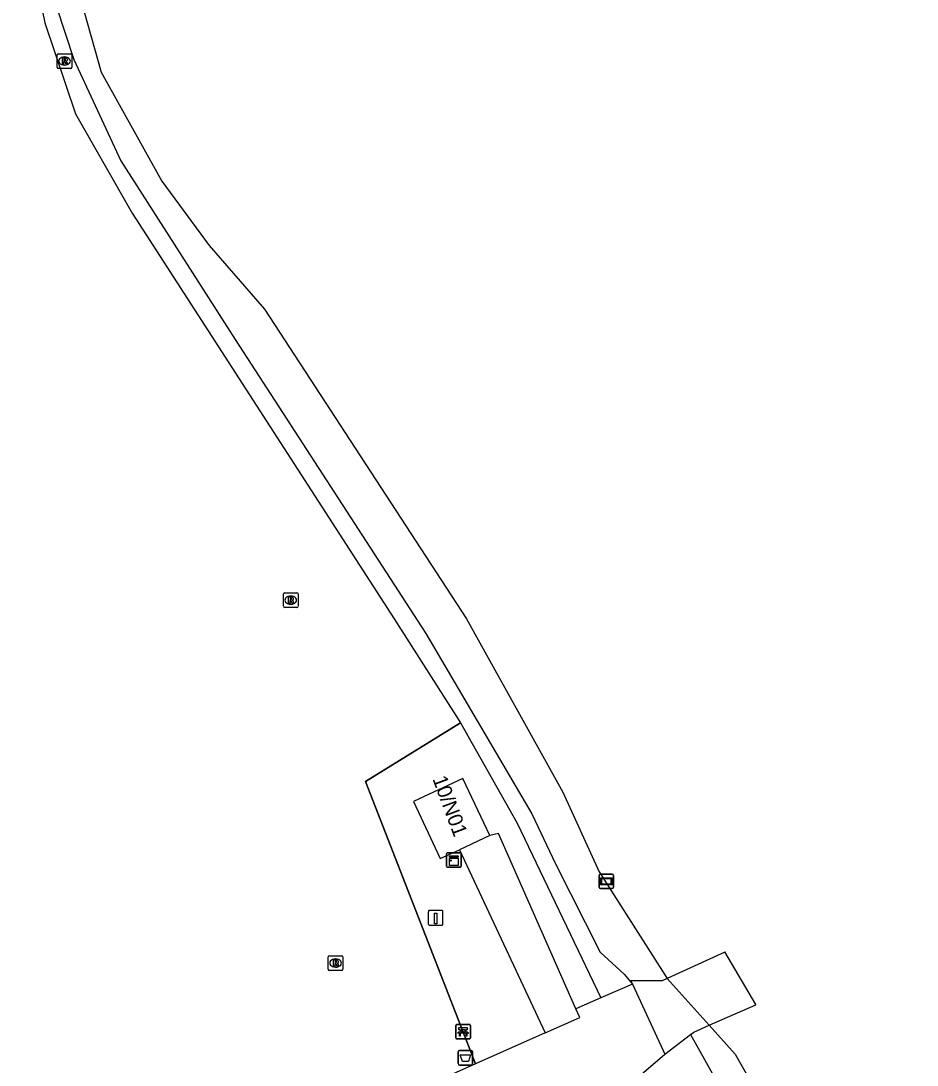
# Model space of a CAD drawing. Extents: x 160203 to 161526, y 379529 to 381797.
# Drawn here: x 161147.1 to 161208.3, y 379719.5 to 379790.9 of the extents above; entities that cross this region are included whole.
import ezdxf

# ---------------------------------------------------------------- set-up
doc = ezdxf.new("R2010")
doc.units = 0
for name, color, linetype in [('IMGEO_Afvalbak', 7, 'Continuous'), ('IMGEO_Bank', 7, 'Continuous'), ('IMGEO_Dek', 7, 'Continuous'), ('IMGEO_Fietspad_open', 7, 'Continuous'), ('IMGEO_Gemengd_bos', 7, 'Continuous'), ('IMGEO_Grasland_overig', 7, 'Continuous'), ('IMGEO_Hek', 7, 'Continuous'), ('IMGEO_Kast', 7, 'Continuous'), ('IMGEO_Loofbos', 7, 'Continuous'), ('IMGEO_Paal', 7, 'Continuous'), ('IMGEO_Pand', 7, 'Continuous'), ('IMGEO_Pand_nummerreeks', 7, 'Continuous'), ('IMGEO_Rioolput', 7, 'Continuous'), ('IMGEO_Verklikker', 7, 'Continuous'), ('IMGEO_Voetpad_open', 7, 'Continuous'), ('IMGEO_Waterloop', 7, 'Continuous')]:
    doc.layers.add(name, color=color, linetype=linetype)

msp = doc.modelspace()

# ---------------------------------------------------------------- linework, layer by layer
at = {"layer": 'IMGEO_Afvalbak'}
for p, q in [((161176.95, 379719.58), (161176.95, 379720.38)), ((161176.95, 379720.38), (161176.95, 379719.58)), ((161177.05, 379720.48), (161177.84, 379720.48)), ((161177.84, 379720.48), (161177.05, 379720.48)), ((161177.94, 379720.38), (161177.94, 379719.58)), ((161177.94, 379719.58), (161177.94, 379720.38)), ((161177.84, 379719.48), (161177.05, 379719.48)), ((161177.05, 379719.48), (161177.84, 379719.48))]:
    msp.add_line(p, q, dxfattribs=at)
msp.add_lwpolyline([(161177.093, 379720.194), (161177.797, 379720.194), (161177.648, 379719.724), (161177.242, 379719.724), (161177.093, 379720.194)], dxfattribs=at)
for centre, start, end in [((161177.05, 379720.38), 90, 180), ((161177.05, 379720.38), 90, 180), ((161177.84, 379720.38), 0, 90), ((161177.84, 379720.38), 360, 90), ((161177.05, 379719.58), 180, 270), ((161177.05, 379719.58), 180, 270), ((161177.84, 379719.58), 270, 0), ((161177.84, 379719.58), 270, 0)]:
    msp.add_arc(centre, 0.1, start, end, dxfattribs=at)
at = {"layer": 'IMGEO_Bank'}
for p, q in [((161176.788, 379721.342), (161176.788, 379722.183)), ((161176.788, 379722.183), (161176.788, 379721.342)), ((161176.863, 379722.267), (161177.704, 379722.267)), ((161177.704, 379722.267), (161176.863, 379722.267)), ((161177.097, 379721.773), (161177.097, 379721.879)), ((161177.141, 379721.879), (161177.141, 379721.773)), ((161177.429, 379721.885), (161177.147, 379721.885)), ((161177.147, 379721.767), (161177.429, 379721.767)), ((161177.435, 379721.773), (161177.435, 379721.879)), ((161177.479, 379721.879), (161177.479, 379721.773)), ((161177.788, 379722.192), (161177.788, 379721.351)), ((161177.788, 379721.351), (161177.788, 379722.192)), ((161177.713, 379721.267), (161176.872, 379721.267)), ((161176.872, 379721.267), (161177.713, 379721.267)), ((161177.485, 379721.665), (161177.092, 379721.665))]:
    msp.add_line(p, q, dxfattribs=at)
for points in [[(161177.035, 379721.665), (161176.893, 379721.665), (161177.005, 379721.767), (161177.091, 379721.767)], [(161177.091, 379721.885), (161177.005, 379721.885), (161177.005, 379722.046), (161177.568, 379722.046), (161177.568, 379721.885), (161177.485, 379721.885)], [(161177.485, 379721.767), (161177.568, 379721.767), (161177.68, 379721.665), (161177.541, 379721.665)], [(161177.085, 379721.658), (161177.085, 379721.451), (161177.042, 379721.451), (161177.042, 379721.658)], [(161177.535, 379721.658), (161177.535, 379721.451), (161177.491, 379721.451), (161177.491, 379721.658)]]:
    msp.add_lwpolyline(points, dxfattribs=at)
for centre, radius, start, end in [((161176.866, 379722.189), 0.0779, 92.4484, 184.28452), ((161176.866, 379722.189), 0.0779, 92.4484, 184.28452), ((161177.09, 379721.878), 0.00671, 2.89567, 87.10433), ((161177.09, 379721.774), 0.00671, 272.89567, 357.10433), ((161177.147, 379721.878), 0.00671, 92.89567, 177.10433), ((161177.147, 379721.774), 0.00671, 182.89567, 267.10433), ((161177.429, 379721.878), 0.00671, 2.89567, 87.10433), ((161177.429, 379721.774), 0.00671, 272.89567, 357.10433), ((161177.486, 379721.878), 0.00671, 92.89567, 177.10433), ((161177.486, 379721.774), 0.00671, 182.89567, 267.10433), ((161177.71, 379722.189), 0.0779, 2.4484, 94.28452), ((161177.71, 379722.189), 0.0779, 2.4484, 94.28452), ((161176.866, 379721.345), 0.0779, 182.4484, 274.28452), ((161176.866, 379721.345), 0.0779, 182.4484, 274.28452), ((161177.035, 379721.658), 0.00671, 2.89567, 87.10433), ((161177.092, 379721.658), 0.00671, 92.89567, 177.10433), ((161177.484, 379721.658), 0.00671, 2.89567, 87.10433), ((161177.541, 379721.658), 0.00671, 92.89567, 177.10433), ((161177.71, 379721.345), 0.0779, 272.4484, 4.28452), ((161177.71, 379721.345), 0.0779, 272.4484, 4.28452)]:
    msp.add_arc(centre, radius, start, end, dxfattribs=at)
at = {"layer": 'IMGEO_Dek'}
msp.add_lwpolyline([(161197.31, 379723.614), (161195.19, 379727.216), (161195.182, 379727.212), (161191.229, 379725.397), (161190.887, 379725.24), (161190.769, 379725.24), (161188.926, 379725.245), (161188.765, 379725.245), (161188.867, 379725.024), (161191.069, 379720.232), (161192.831, 379721.573), (161193.05, 379721.74), (161194.099, 379722.202), (161197.302, 379723.611)], close=True, dxfattribs=at)
at = {"layer": 'IMGEO_Fietspad_open'}
for points in [[(161188.867, 379725.024), (161186.707, 379724.077)], [(161188.867, 379725.024), (161191.069, 379720.232)], [(161186.707, 379724.077), (161185, 379723.328)], [(161182.898, 379721.692), (161185.257, 379722.747), (161185, 379723.328)], [(161182.898, 379721.692), (161178.144, 379719.567)], [(161163.158, 379708.39), (161184.518, 379718.109), (161185.75, 379715.652), (161191.069, 379720.232)], [(161178.144, 379719.567), (161166.237, 379714.245)]]:
    msp.add_lwpolyline(points, dxfattribs=at)
at = {"layer": 'IMGEO_Gemengd_bos'}
for points in [[(161147.441, 379805.854), (161147.26, 379805.232), (161147.053, 379802.179), (161147.522, 379796.416), (161148.701, 379790.741), (161150.778, 379784.521), (161154.668, 379777.718), (161172.567, 379750), (161177.102, 379742.887)], [(161178.144, 379719.567), (161170.609, 379738.874), (161177.102, 379742.887)]]:
    msp.add_lwpolyline(points, dxfattribs=at)
at = {"layer": 'IMGEO_Grasland_overig'}
for points in [[(161163.592, 379894.192), (161170.207, 379888.564), (161182.972, 379876.703), (161185.952, 379872.328), (161187.259, 379868.245), (161187.394, 379864.217), (161186.821, 379860.591), (161183.695, 379854.237), (161175.205, 379843.546), (161166.397, 379831.986), (161151.169, 379813.558), (161148.883, 379808.962), (161147.673, 379801.168), (161148.887, 379793.652), (161150.67, 379788.236), (161153.888, 379781.309), (161161.701, 379769.095), (161174.736, 379748.988), (161181.975, 379736.65), (161183.593, 379733.239), (161186.665, 379727.194), (161188.29, 379725.692), (161188.867, 379725.024)], [(161177.102, 379742.887), (161180.991, 379736.022), (161186.707, 379724.077)]]:
    msp.add_lwpolyline(points, dxfattribs=at)
at = {"layer": 'IMGEO_Hek'}
for points in [[(161160.654, 379825.714), (161158.373, 379822.786), (161155.224, 379818.995), (161150.141, 379812.875), (161148.443, 379809.291), (161147.441, 379805.854), (161147.26, 379805.232), (161147.053, 379802.179), (161147.522, 379796.416), (161148.701, 379790.741), (161150.778, 379784.521), (161154.668, 379777.718), (161172.567, 379750), (161177.102, 379742.887)], [(161177.102, 379742.887), (161170.609, 379738.874), (161178.144, 379719.567)], [(161195.19, 379727.216), (161195.182, 379727.212), (161191.229, 379725.397), (161190.887, 379725.24), (161190.769, 379725.24), (161188.926, 379725.245), (161188.765, 379725.245)], [(161191.069, 379720.232), (161192.831, 379721.573), (161193.05, 379721.74), (161194.099, 379722.202), (161197.302, 379723.611), (161197.31, 379723.614)]]:
    msp.add_lwpolyline(points, dxfattribs=at)
at = {"layer": 'IMGEO_Kast'}
for p, q in [((161176.158, 379733.078), (161176.158, 379733.919)), ((161176.158, 379733.919), (161176.158, 379733.078)), ((161176.233, 379734.003), (161177.074, 379734.003)), ((161177.074, 379734.003), (161176.233, 379734.003)), ((161177.158, 379733.928), (161177.158, 379733.087)), ((161177.158, 379733.087), (161177.158, 379733.928)), ((161177.083, 379733.003), (161176.242, 379733.003)), ((161176.242, 379733.003), (161177.083, 379733.003))]:
    msp.add_line(p, q, dxfattribs=at)
for points in [[(161176.353, 379733.793), (161176.953, 379733.793), (161176.953, 379733.708), (161176.353, 379733.708), (161176.353, 379733.793)], [(161176.353, 379733.618), (161176.953, 379733.618), (161176.953, 379733.129), (161176.353, 379733.129), (161176.353, 379733.618)]]:
    msp.add_lwpolyline(points, dxfattribs=at)
msp.add_circle((161176.437, 379733.467), 0.0377, dxfattribs=at)
for centre, start, end in [((161176.236, 379733.925), 92.4484, 184.28452), ((161176.236, 379733.925), 92.4484, 184.28452), ((161177.08, 379733.925), 2.4484, 94.28452), ((161177.08, 379733.925), 2.4484, 94.28452), ((161176.236, 379733.081), 182.4484, 274.28452), ((161176.236, 379733.081), 182.4484, 274.28452), ((161177.08, 379733.081), 272.4484, 4.28452), ((161177.08, 379733.081), 272.4484, 4.28452)]:
    msp.add_arc(centre, 0.0779, start, end, dxfattribs=at)
at = {"layer": 'IMGEO_Loofbos'}
msp.add_lwpolyline([(161191.069, 379720.232), (161192.831, 379721.573), (161196.148, 379715.674), (161197.196, 379711.851), (161197.415, 379708.136), (161197.455, 379701.066)], dxfattribs=at)
at = {"layer": 'IMGEO_Paal'}
for p, q in [((161174.909, 379729.966), (161174.909, 379729.125)), ((161174.909, 379729.966), (161174.909, 379729.125)), ((161175.825, 379730.05), (161174.984, 379730.05)), ((161175.825, 379730.05), (161174.984, 379730.05)), ((161175.909, 379729.134), (161175.909, 379729.975)), ((161175.909, 379729.134), (161175.909, 379729.975)), ((161174.993, 379729.05), (161175.834, 379729.05)), ((161174.993, 379729.05), (161175.834, 379729.05))]:
    msp.add_line(p, q, dxfattribs=at)
msp.add_lwpolyline([(161175.324, 379729.863), (161175.484, 379729.863), (161175.484, 379729.13), (161175.324, 379729.13), (161175.324, 379729.863)], dxfattribs=at)
for centre, start, end in [((161174.987, 379729.972), 92.4484, 184.28452), ((161174.987, 379729.972), 92.4484, 184.28452), ((161175.831, 379729.972), 2.4484, 94.28452), ((161175.831, 379729.972), 2.4484, 94.28452), ((161174.987, 379729.128), 182.4484, 274.28452), ((161174.987, 379729.128), 182.4484, 274.28452), ((161175.831, 379729.128), 272.4484, 4.28452), ((161175.831, 379729.128), 272.4484, 4.28452)]:
    msp.add_arc(centre, 0.0779, start, end, dxfattribs=at)
at = {"layer": 'IMGEO_Pand'}
for points in [[(161179.104, 379735.182), (161177.277, 379739.079), (161173.9, 379737.495), (161175.727, 379733.598), (161177.03, 379734.209)], [(161179.104, 379735.182), (161177.03, 379734.209)]]:
    msp.add_lwpolyline(points, dxfattribs=at)
at = {"layer": 'IMGEO_Rioolput'}
for p, q in [((161149.537, 379787.7), (161149.537, 379788.552)), ((161149.612, 379788.626), (161150.464, 379788.626)), ((161150.025, 379788.406), (161150.05, 379788.406)), ((161150.538, 379788.552), (161150.538, 379787.7)), ((161150.464, 379787.626), (161149.612, 379787.626)), ((161150.048, 379787.846), (161150.023, 379787.846)), ((161165.074, 379751.772), (161165.926, 379751.772)), ((161164.999, 379750.846), (161164.999, 379751.698)), ((161165.487, 379751.552), (161165.512, 379751.552)), ((161166, 379751.698), (161166, 379750.846)), ((161165.926, 379750.772), (161165.074, 379750.772)), ((161165.51, 379750.992), (161165.485, 379750.992)), ((161168.071, 379726.032), (161168.071, 379726.884)), ((161168.146, 379726.958), (161168.998, 379726.958)), ((161169.072, 379726.884), (161169.072, 379726.032)), ((161168.582, 379726.178), (161168.557, 379726.178)), ((161168.559, 379726.738), (161168.584, 379726.738)), ((161168.998, 379725.958), (161168.146, 379725.958))]:
    msp.add_line(p, q, dxfattribs=at)
for points in [[(161149.537, 379787.7), (161149.537, 379788.552)], [(161149.612, 379788.626), (161150.464, 379788.626)], [(161150.126, 379788.324), (161149.874, 379788.326), (161149.874, 379787.926)], [(161150.052, 379788.245), (161149.998, 379788.245), (161149.998, 379788.164)], [(161149.998, 379788.164), (161150.05, 379788.164)], [(161150.538, 379788.552), (161150.538, 379787.7)], [(161150.464, 379787.626), (161149.612, 379787.626)], [(161149.874, 379787.926), (161149.998, 379787.926), (161149.998, 379788.088), (161150.009, 379788.088)], [(161150.056, 379788.059), (161150.127, 379787.926), (161150.267, 379787.926), (161150.202, 379788.052)], [(161165.074, 379751.772), (161165.926, 379751.772)], [(161164.999, 379750.846), (161164.999, 379751.698)], [(161165.588, 379751.47), (161165.336, 379751.472), (161165.336, 379751.072)], [(161165.336, 379751.072), (161165.46, 379751.072), (161165.46, 379751.234), (161165.471, 379751.234)], [(161165.514, 379751.391), (161165.46, 379751.391), (161165.46, 379751.31)], [(161165.46, 379751.31), (161165.512, 379751.31)], [(161165.518, 379751.205), (161165.589, 379751.072), (161165.729, 379751.072), (161165.664, 379751.198)], [(161166, 379751.698), (161166, 379750.846)], [(161165.926, 379750.772), (161165.074, 379750.772)], [(161168.071, 379726.032), (161168.071, 379726.884)], [(161168.146, 379726.958), (161168.998, 379726.958)], [(161169.072, 379726.884), (161169.072, 379726.032)], [(161168.66, 379726.656), (161168.408, 379726.658), (161168.408, 379726.258)], [(161168.408, 379726.258), (161168.532, 379726.258), (161168.532, 379726.42), (161168.543, 379726.42)], [(161168.586, 379726.577), (161168.532, 379726.577), (161168.532, 379726.496)], [(161168.532, 379726.496), (161168.584, 379726.496)], [(161168.59, 379726.391), (161168.661, 379726.258), (161168.801, 379726.258), (161168.736, 379726.384)], [(161168.998, 379725.958), (161168.146, 379725.958)]]:
    msp.add_lwpolyline(points, dxfattribs=at)
for centre, radius, start, end in [((161149.614, 379788.55), 0.0765, 91.55205, 178.44795), ((161149.614, 379788.55), 0.0765, 91.55205, 178.44795), ((161150.034, 379788.353), 0.19, 274.7715, 282.96867), ((161150.058, 379788.149), 0.0964, 77.00612, 93.18647), ((161150.072, 379788.206), 0.0378, 276.66336, 79.67722), ((161150.125, 379788.214), 0.109, 350.36119, 89.41601), ((161150.123, 379788.214), 0.112, 277.58423, 350.98172), ((161150.462, 379788.55), 0.0765, 1.55205, 88.44795), ((161150.462, 379788.55), 0.0765, 1.55205, 88.44795), ((161149.614, 379787.702), 0.0765, 181.55205, 268.44795), ((161149.614, 379787.702), 0.0765, 181.55205, 268.44795), ((161150.008, 379788.035), 0.0533, 26.02933, 88.69889), ((161150.107, 379787.999), 0.108, 29.51342, 73.79051), ((161150.462, 379787.702), 0.0765, 271.55205, 358.44795), ((161150.462, 379787.702), 0.0765, 271.55205, 358.44795), ((161165.076, 379751.696), 0.0765, 91.55205, 178.44795), ((161165.076, 379751.696), 0.0765, 91.55205, 178.44795), ((161165.924, 379751.696), 0.0765, 1.55205, 88.44795), ((161165.924, 379751.696), 0.0765, 1.55205, 88.44795), ((161165.47, 379751.181), 0.0533, 26.02933, 88.69889), ((161165.496, 379751.499), 0.19, 274.7715, 282.96867), ((161165.52, 379751.295), 0.0964, 77.00612, 93.18647), ((161165.534, 379751.352), 0.0378, 276.66336, 79.67722), ((161165.587, 379751.36), 0.109, 350.36119, 89.41601), ((161165.585, 379751.36), 0.112, 277.58423, 350.98172), ((161165.569, 379751.145), 0.108, 29.51342, 73.79051), ((161165.076, 379750.848), 0.0765, 181.55205, 268.44795), ((161165.076, 379750.848), 0.0765, 181.55205, 268.44795), ((161165.924, 379750.848), 0.0765, 271.55205, 358.44795), ((161165.924, 379750.848), 0.0765, 271.55205, 358.44795), ((161168.148, 379726.882), 0.0765, 91.55205, 178.44795), ((161168.148, 379726.882), 0.0765, 91.55205, 178.44795), ((161168.996, 379726.882), 0.0765, 1.55205, 88.44795), ((161168.996, 379726.882), 0.0765, 1.55205, 88.44795), ((161168.148, 379726.034), 0.0765, 181.55205, 268.44795), ((161168.148, 379726.034), 0.0765, 181.55205, 268.44795), ((161168.542, 379726.367), 0.0533, 26.02933, 88.69889), ((161168.568, 379726.685), 0.19, 274.7715, 282.96867), ((161168.592, 379726.481), 0.0964, 77.00612, 93.18647), ((161168.606, 379726.538), 0.0378, 276.66336, 79.67722), ((161168.659, 379726.546), 0.109, 350.36119, 89.41601), ((161168.657, 379726.546), 0.112, 277.58423, 350.98172), ((161168.641, 379726.331), 0.108, 29.51342, 73.79051), ((161168.996, 379726.034), 0.0765, 271.55205, 358.44795), ((161168.996, 379726.034), 0.0765, 271.55205, 358.44795)]:
    msp.add_arc(centre, radius, start, end, dxfattribs=at)
for centre, major_axis, ratio, start_param, end_param in [((161150.024, 379788.126), (-0.387, 0.002), 0.722429, 4.712389, 7.853982), ((161150.049, 379788.126), (-0.39, 0.002), 0.717154, 1.570796, 4.712389), ((161165.486, 379751.272), (-0.387, 0.002), 0.722429, 4.712389, 7.853982), ((161165.511, 379751.272), (-0.39, 0.002), 0.717154, 1.570796, 4.712389), ((161168.558, 379726.458), (-0.387, 0.002), 0.722429, 4.712389, 7.853982), ((161168.583, 379726.458), (-0.39, 0.002), 0.717154, 1.570796, 4.712389)]:
    msp.add_ellipse(centre, major_axis=major_axis, ratio=ratio, start_param=start_param, end_param=end_param, dxfattribs=at)
at = {"layer": 'IMGEO_Verklikker'}
for p, q in [((161186.682, 379732.546), (161187.472, 379732.546)), ((161187.472, 379732.546), (161186.682, 379732.546)), ((161186.582, 379731.646), (161186.582, 379732.446)), ((161186.582, 379732.446), (161186.582, 379731.646)), ((161187.572, 379732.446), (161187.572, 379731.646)), ((161187.572, 379731.646), (161187.572, 379732.446)), ((161187.472, 379731.546), (161186.682, 379731.546)), ((161186.682, 379731.546), (161187.472, 379731.546))]:
    msp.add_line(p, q, dxfattribs=at)
for points in [[(161186.683, 379732.278), (161187.471, 379732.278), (161187.471, 379731.814), (161186.683, 379731.814), (161186.683, 379732.278)], [(161186.748, 379732.213), (161186.748, 379731.879), (161187.406, 379731.879), (161187.406, 379732.213), (161186.748, 379732.213)]]:
    msp.add_lwpolyline(points, dxfattribs=at)
for centre, start, end in [((161186.682, 379732.446), 90, 180), ((161186.682, 379732.446), 90, 180), ((161187.472, 379732.446), 0, 90), ((161187.472, 379732.446), 360, 90), ((161186.682, 379731.646), 180, 270), ((161186.682, 379731.646), 180, 270), ((161187.472, 379731.646), 270, 0), ((161187.472, 379731.646), 270, 0)]:
    msp.add_arc(centre, 0.1, start, end, dxfattribs=at)
at = {"layer": 'IMGEO_Voetpad_open'}
for points in [[(161185, 379723.328), (161179.697, 379735.304), (161179.104, 379735.182)], [(161177.03, 379734.209), (161182.898, 379721.692)]]:
    msp.add_lwpolyline(points, dxfattribs=at)
at = {"layer": 'IMGEO_Waterloop'}
msp.add_lwpolyline([(161149.975, 379796.524), (161152.552, 379787.368), (161156.686, 379779.915), (161159.934, 379775.512), (161163.709, 379771.17), (161177.51, 379750), (161184.094, 379738.134), (161186.579, 379732.693), (161191.229, 379725.397), (161194.099, 379722.202), (161195.879, 379720.22), (161197.72, 379717.01), (161198.444, 379713.909), (161198.698, 379711.492), (161198.953, 379707.056), (161199.173, 379701.104), (161199.177, 379693.241), (161199.325, 379687.47), (161199.543, 379685.234), (161200.267, 379681.627), (161202.219, 379674.45), (161206.88, 379660.818), (161208.326, 379655.517)], dxfattribs=at)

# ---------------------------------------------------------------- texts
at = {"layer": 'IMGEO_Pand_nummerreeks'}
msp.add_text('10/N01', height=1, rotation=290.40988, dxfattribs=at).set_placement((161175.18, 379739.054))

doc.saveas('drawing.dxf')
